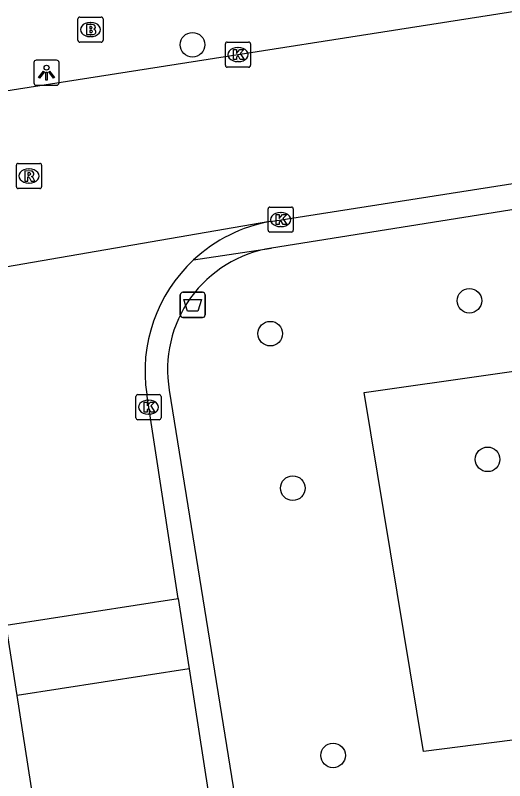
# Model space of a CAD drawing. Extents: x 160077 to 160945, y 386481 to 387498.
# Drawn here: x 160663.02 to 160682.48, y 387353.96 to 387384.43 of the extents above; entities that cross this region are included whole.
import ezdxf

# ---------------------------------------------------------------- set-up
doc = ezdxf.new("R2010")
doc.units = 0
for name, color, linetype in [('IMGEO_Afvalbak', 7, 'Continuous'), ('IMGEO_Boom', 7, 'Continuous'), ('IMGEO_Brandkraan', 7, 'Continuous'), ('IMGEO_Groenvoorziening', 7, 'Continuous'), ('IMGEO_Kolk', 7, 'Continuous'), ('IMGEO_Lichtpunt', 7, 'Continuous'), ('IMGEO_Rijbaan_lokaal_open', 7, 'Continuous'), ('IMGEO_Rioolput', 7, 'Continuous'), ('IMGEO_Voetpad_open', 7, 'Continuous')]:
    doc.layers.add(name, color=color, linetype=linetype)

msp = doc.modelspace()

# ---------------------------------------------------------------- linework, layer by layer
at = {"layer": 'IMGEO_Afvalbak'}
for p, q in [((160669.578, 387372.502), (160669.578, 387373.302)), ((160669.578, 387373.302), (160669.578, 387372.502)), ((160669.678, 387373.402), (160670.468, 387373.402)), ((160670.468, 387373.402), (160669.678, 387373.402)), ((160670.568, 387373.302), (160670.568, 387372.502)), ((160670.568, 387372.502), (160670.568, 387373.302)), ((160670.468, 387372.402), (160669.678, 387372.402)), ((160669.678, 387372.402), (160670.468, 387372.402))]:
    msp.add_line(p, q, dxfattribs=at)
msp.add_lwpolyline([(160669.721, 387373.116), (160670.425, 387373.116), (160670.276, 387372.646), (160669.87, 387372.646), (160669.721, 387373.116)], dxfattribs=at)
for centre, start, end in [((160669.678, 387373.302), 90, 180), ((160669.678, 387373.302), 90, 180), ((160670.468, 387373.302), 0, 90), ((160670.468, 387373.302), 360, 90), ((160669.678, 387372.502), 180, 270), ((160669.678, 387372.502), 180, 270), ((160670.468, 387372.502), 270, 0), ((160670.468, 387372.502), 270, 0)]:
    msp.add_arc(centre, 0.1, start, end, dxfattribs=at)
at = {"layer": 'IMGEO_Boom'}
for centre in [(160670.065, 387383.255), (160681.077, 387373.066), (160673.158, 387371.756), (160681.801, 387366.753), (160674.054, 387365.607), (160675.655, 387354.971)]:
    msp.add_circle(centre, 0.489, dxfattribs=at)
at = {"layer": 'IMGEO_Brandkraan'}
for p, q in [((160665.506, 387383.431), (160665.506, 387384.283)), ((160665.581, 387384.357), (160666.433, 387384.357)), ((160666.507, 387384.283), (160666.507, 387383.431)), ((160665.994, 387384.137), (160666.019, 387384.137)), ((160666.433, 387383.357), (160665.581, 387383.357)), ((160666.017, 387383.577), (160665.992, 387383.577))]:
    msp.add_line(p, q, dxfattribs=at)
for points in [[(160665.506, 387383.431), (160665.506, 387384.283)], [(160665.581, 387384.357), (160666.433, 387384.357)], [(160666.507, 387384.283), (160666.507, 387383.431)], [(160665.854, 387384.057), (160665.854, 387383.657), (160666.067, 387383.657)], [(160666.085, 387384.057), (160665.854, 387384.057)], [(160666.033, 387383.976), (160665.979, 387383.976), (160665.979, 387383.9)], [(160665.979, 387383.9), (160666.032, 387383.9)], [(160666.041, 387383.824), (160665.979, 387383.824), (160665.979, 387383.743)], [(160665.979, 387383.743), (160666.041, 387383.743)], [(160666.433, 387383.357), (160665.581, 387383.357)]]:
    msp.add_lwpolyline(points, dxfattribs=at)
for centre, radius, start, end in [((160665.583, 387384.281), 0.0765, 91.552, 178.448), ((160665.583, 387384.281), 0.0765, 91.552, 178.448), ((160666.431, 387384.281), 0.0765, 1.552, 88.448), ((160666.431, 387384.281), 0.0765, 1.552, 88.448), ((160666.034, 387383.938), 0.0379, 267.8285, 90.9355), ((160666.089, 387383.912), 0.145, 59.4692, 91.5367), ((160666.114, 387383.959), 0.0922, 285.5137, 58.1501), ((160666.042, 387383.783), 0.0404, 269.8759, 90.5077), ((160666.073, 387383.908), 0.251, 268.6676, 293.5347), ((160666.119, 387383.767), 0.105, 301.3115, 78.989), ((160665.583, 387383.433), 0.0765, 181.552, 268.448), ((160665.583, 387383.433), 0.0765, 181.552, 268.448), ((160666.431, 387383.433), 0.0765, 271.552, 358.448), ((160666.431, 387383.433), 0.0765, 271.552, 358.448)]:
    msp.add_arc(centre, radius, start, end, dxfattribs=at)
for centre, major_axis, ratio, start_param, end_param in [((160665.993, 387383.857), (-0.387, 0.002), 0.722429, 4.712389, 7.853982), ((160666.018, 387383.857), (-0.39, 0.002), 0.717154, 1.570796, 4.712389)]:
    msp.add_ellipse(centre, major_axis=major_axis, ratio=ratio, start_param=start_param, end_param=end_param, dxfattribs=at)
at = {"layer": 'IMGEO_Groenvoorziening'}
msp.add_lwpolyline([(160684.143, 387355.751), (160679.252, 387355.129), (160676.891, 387369.411), (160697.644, 387372.366)], dxfattribs=at)
at = {"layer": 'IMGEO_Kolk'}
for p, q in [((160671.446, 387383.362), (160672.298, 387383.362)), ((160671.371, 387382.436), (160671.371, 387383.288)), ((160671.859, 387383.142), (160671.884, 387383.142)), ((160672.372, 387383.288), (160672.372, 387382.436)), ((160671.882, 387382.582), (160671.857, 387382.582)), ((160672.298, 387382.362), (160671.446, 387382.362)), ((160673.072, 387375.87), (160673.072, 387376.722)), ((160673.147, 387376.796), (160673.999, 387376.796)), ((160674.073, 387376.722), (160674.073, 387375.87)), ((160673.56, 387376.576), (160673.585, 387376.576)), ((160673.583, 387376.016), (160673.558, 387376.016)), ((160673.999, 387375.796), (160673.147, 387375.796)), ((160667.89, 387369.329), (160668.742, 387369.329)), ((160667.815, 387368.403), (160667.815, 387369.255)), ((160668.303, 387369.109), (160668.328, 387369.109)), ((160668.816, 387369.255), (160668.816, 387368.403)), ((160668.326, 387368.549), (160668.301, 387368.549)), ((160668.742, 387368.329), (160667.89, 387368.329))]:
    msp.add_line(p, q, dxfattribs=at)
for points in [[(160671.446, 387383.362), (160672.298, 387383.362)], [(160671.371, 387382.436), (160671.371, 387383.288)], [(160671.692, 387383.062), (160671.815, 387383.062), (160671.815, 387382.911), (160671.945, 387383.062), (160672.109, 387383.062), (160671.963, 387382.911), (160672.116, 387382.662), (160671.964, 387382.662), (160671.879, 387382.826), (160671.815, 387382.759), (160671.815, 387382.662), (160671.692, 387382.662), (160671.692, 387383.062)], [(160672.372, 387383.288), (160672.372, 387382.436)], [(160672.298, 387382.362), (160671.446, 387382.362)], [(160673.072, 387375.87), (160673.072, 387376.722)], [(160673.147, 387376.796), (160673.999, 387376.796)], [(160674.073, 387376.722), (160674.073, 387375.87)], [(160673.393, 387376.496), (160673.516, 387376.496), (160673.516, 387376.345), (160673.646, 387376.496), (160673.81, 387376.496), (160673.664, 387376.345), (160673.817, 387376.096), (160673.665, 387376.096), (160673.58, 387376.26), (160673.516, 387376.193), (160673.516, 387376.096), (160673.393, 387376.096), (160673.393, 387376.496)], [(160673.999, 387375.796), (160673.147, 387375.796)], [(160667.89, 387369.329), (160668.742, 387369.329)], [(160667.815, 387368.403), (160667.815, 387369.255)], [(160668.136, 387369.029), (160668.259, 387369.029), (160668.259, 387368.878), (160668.389, 387369.029), (160668.553, 387369.029), (160668.407, 387368.878), (160668.56, 387368.629), (160668.408, 387368.629), (160668.323, 387368.793), (160668.259, 387368.726), (160668.259, 387368.629), (160668.136, 387368.629), (160668.136, 387369.029)], [(160668.816, 387369.255), (160668.816, 387368.403)], [(160668.742, 387368.329), (160667.89, 387368.329)]]:
    msp.add_lwpolyline(points, dxfattribs=at)
for centre, start, end in [((160671.448, 387383.286), 91.552, 178.448), ((160671.448, 387383.286), 91.552, 178.448), ((160672.296, 387383.286), 1.552, 88.448), ((160672.296, 387383.286), 1.552, 88.448), ((160671.448, 387382.438), 181.552, 268.448), ((160671.448, 387382.438), 181.552, 268.448), ((160672.296, 387382.438), 271.552, 358.448), ((160672.296, 387382.438), 271.552, 358.448), ((160673.149, 387376.72), 91.552, 178.448), ((160673.149, 387376.72), 91.552, 178.448), ((160673.997, 387376.72), 1.552, 88.448), ((160673.997, 387376.72), 1.552, 88.448), ((160673.149, 387375.872), 181.552, 268.448), ((160673.149, 387375.872), 181.552, 268.448), ((160673.997, 387375.872), 271.552, 358.448), ((160673.997, 387375.872), 271.552, 358.448), ((160667.892, 387369.253), 91.552, 178.448), ((160667.892, 387369.253), 91.552, 178.448), ((160668.74, 387369.253), 1.552, 88.448), ((160668.74, 387369.253), 1.552, 88.448), ((160667.892, 387368.405), 181.552, 268.448), ((160667.892, 387368.405), 181.552, 268.448), ((160668.74, 387368.405), 271.552, 358.448), ((160668.74, 387368.405), 271.552, 358.448)]:
    msp.add_arc(centre, 0.0765, start, end, dxfattribs=at)
for centre, major_axis, ratio, start_param, end_param in [((160671.858, 387382.862), (-0.387, 0.002), 0.722429, 4.712389, 7.853982), ((160671.883, 387382.862), (-0.39, 0.002), 0.717154, 1.570796, 4.712389), ((160673.559, 387376.296), (-0.387, 0.002), 0.722429, 4.712389, 7.853982), ((160673.584, 387376.296), (-0.39, 0.002), 0.717154, 1.570796, 4.712389), ((160668.302, 387368.829), (-0.387, 0.002), 0.722429, 4.712389, 7.853982), ((160668.327, 387368.829), (-0.39, 0.002), 0.717154, 1.570796, 4.712389)]:
    msp.add_ellipse(centre, major_axis=major_axis, ratio=ratio, start_param=start_param, end_param=end_param, dxfattribs=at)
at = {"layer": 'IMGEO_Lichtpunt'}
for p, q in [((160663.759, 387382.545), (160663.759, 387381.738)), ((160663.759, 387382.545), (160663.759, 387381.738)), ((160664.661, 387382.64), (160663.853, 387382.64)), ((160664.661, 387382.64), (160663.853, 387382.64)), ((160664.755, 387381.738), (160664.755, 387382.545)), ((160664.755, 387381.738), (160664.755, 387382.545)), ((160663.853, 387381.644), (160664.661, 387381.644)), ((160663.853, 387381.644), (160664.661, 387381.644))]:
    msp.add_line(p, q, dxfattribs=at)
for points in [[(160664.133, 387382.209), (160664.172, 387382.181), (160663.984, 387381.919), (160663.946, 387381.946), (160664.133, 387382.209)], [(160664.235, 387382.161), (160664.282, 387382.161), (160664.282, 387381.839), (160664.235, 387381.839), (160664.235, 387382.161)], [(160664.345, 387382.181), (160664.383, 387382.208), (160664.57, 387381.946), (160664.531, 387381.918), (160664.345, 387382.181)]]:
    msp.add_lwpolyline(points, dxfattribs=at)
msp.add_circle((160664.258, 387382.343), 0.0994, dxfattribs=at)
for centre, start, end in [((160663.853, 387382.545), 90, 180), ((160663.853, 387382.545), 90, 180), ((160664.661, 387382.545), 0, 90), ((160664.661, 387382.545), 0, 90), ((160663.853, 387381.738), 180, 270), ((160663.853, 387381.738), 180, 270), ((160664.661, 387381.738), 270, 0), ((160664.661, 387381.738), 270, 360)]:
    msp.add_arc(centre, 0.0946, start, end, dxfattribs=at)
at = {"layer": 'IMGEO_Rijbaan_lokaal_open'}
for points in [[(160720.046, 387390.552), (160694.326, 387386.383), (160654.658, 387380.163)], [(160673.173, 387376.223), (160719.509, 387383.485)], [(160654.639, 387373.031), (160673.14, 387376.239), (160673.173, 387376.223)], [(160669.499, 387361.212), (160668.242, 387369.342)], [(160662.656, 387360.15), (160669.499, 387361.212)], [(160669.499, 387361.212), (160669.932, 387358.415)], [(160663.09, 387357.352), (160662.656, 387360.15)], [(160669.932, 387358.415), (160663.09, 387357.352)], [(160669.932, 387358.415), (160674.694, 387327.624)], [(160670.308, 387311.518), (160667.185, 387330.958), (160663.09, 387357.352)]]:
    msp.add_lwpolyline(points, dxfattribs=at)
for centre, radius, start, end in [((160674.241, 387370.254), 6.063, 100.1445, 132.9706), ((160674.243, 387370.249), 6.069, 132.9457, 188.5916)]:
    msp.add_arc(centre, radius, start, end, dxfattribs=at)
at = {"layer": 'IMGEO_Rioolput'}
for p, q in [((160663.06, 387377.605), (160663.06, 387378.457)), ((160663.135, 387378.531), (160663.987, 387378.531)), ((160664.061, 387378.457), (160664.061, 387377.605)), ((160663.548, 387378.311), (160663.573, 387378.311)), ((160663.987, 387377.531), (160663.135, 387377.531)), ((160663.571, 387377.751), (160663.546, 387377.751))]:
    msp.add_line(p, q, dxfattribs=at)
for points in [[(160663.06, 387377.605), (160663.06, 387378.457)], [(160663.135, 387378.531), (160663.987, 387378.531)], [(160664.061, 387378.457), (160664.061, 387377.605)], [(160663.649, 387378.229), (160663.397, 387378.231), (160663.397, 387377.831)], [(160663.575, 387378.15), (160663.521, 387378.15), (160663.521, 387378.069)], [(160663.397, 387377.831), (160663.521, 387377.831), (160663.521, 387377.993), (160663.532, 387377.993)], [(160663.521, 387378.069), (160663.573, 387378.069)], [(160663.579, 387377.964), (160663.65, 387377.831), (160663.79, 387377.831), (160663.725, 387377.957)], [(160663.987, 387377.531), (160663.135, 387377.531)]]:
    msp.add_lwpolyline(points, dxfattribs=at)
for centre, radius, start, end in [((160663.137, 387378.455), 0.0765, 91.552, 178.448), ((160663.137, 387378.455), 0.0765, 91.552, 178.448), ((160663.985, 387378.455), 0.0765, 1.552, 88.448), ((160663.985, 387378.455), 0.0765, 1.552, 88.448), ((160663.581, 387378.054), 0.0964, 77.0061, 93.1865), ((160663.595, 387378.111), 0.0378, 276.6634, 79.6772), ((160663.648, 387378.119), 0.109, 350.3612, 89.416), ((160663.531, 387377.94), 0.0533, 26.0293, 88.6989), ((160663.557, 387378.258), 0.19, 274.7715, 282.9687), ((160663.646, 387378.119), 0.112, 277.5842, 350.9817), ((160663.63, 387377.904), 0.108, 29.5134, 73.7905), ((160663.137, 387377.607), 0.0765, 181.552, 268.448), ((160663.137, 387377.607), 0.0765, 181.552, 268.448), ((160663.985, 387377.607), 0.0765, 271.552, 358.448), ((160663.985, 387377.607), 0.0765, 271.552, 358.448)]:
    msp.add_arc(centre, radius, start, end, dxfattribs=at)
for centre, major_axis, ratio, start_param, end_param in [((160663.547, 387378.031), (-0.387, 0.002), 0.722429, 4.712389, 7.853982), ((160663.572, 387378.031), (-0.39, 0.002), 0.717154, 1.570796, 4.712389)]:
    msp.add_ellipse(centre, major_axis=major_axis, ratio=ratio, start_param=start_param, end_param=end_param, dxfattribs=at)
at = {"layer": 'IMGEO_Voetpad_open'}
for points in [[(160696.74, 387378.91), (160673.204, 387375.16)], [(160670.108, 387374.691), (160673.204, 387375.16)], [(160669.14, 387369.509), (160672.96, 387345.826)]]:
    msp.add_lwpolyline(points, dxfattribs=at)
msp.add_arc((160673.961, 387370.329), 4.89, 98.9071, 189.6482, dxfattribs=at)

doc.saveas('drawing.dxf')
